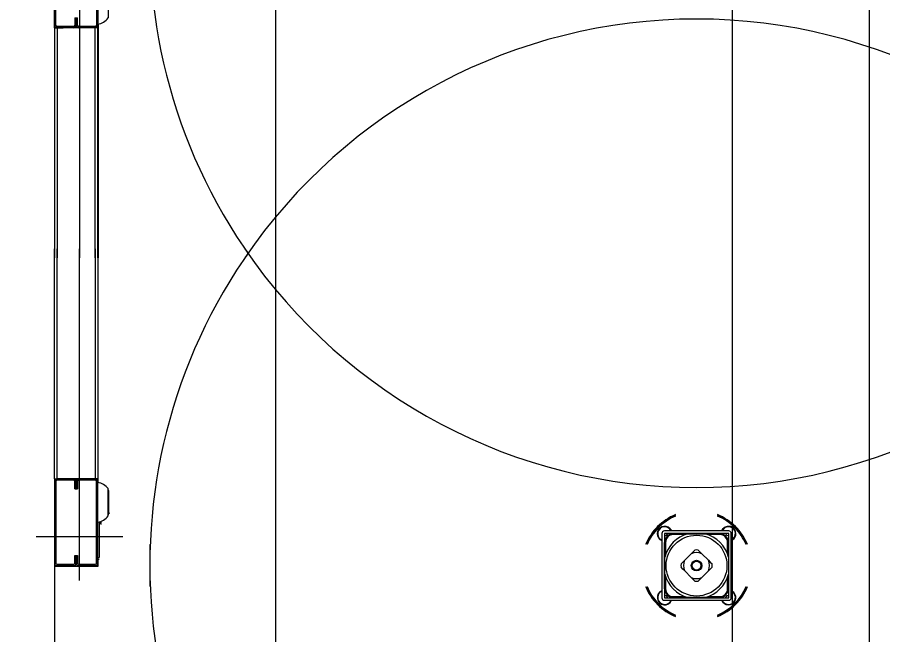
# Model space of a CAD drawing. Extents: x -264222 to -263592, y -1242345 to -1242048.
# Drawn here: x -263795.826 to -263794.878, y -1242185.8 to -1242185.124 of the extents above; entities that cross this region are included whole.
import ezdxf

# ---------------------------------------------------------------- set-up
doc = ezdxf.new("R2010")
doc.units = 0
doc.layers.add('HESCON_OSI_STAVBY_KFA', color=7, linetype='Continuous')
doc.layers.add('KFA_2D_SITUACIA_DSP', color=7, linetype='Continuous')

msp = doc.modelspace()

# ---------------------------------------------------------------- linework, layer by layer
at = {"layer": 'HESCON_OSI_STAVBY_KFA'}
msp.add_line((-263795.54279, -1242083.23724), (-263795.54279, -1242246.70724), dxfattribs=at)
at = {"layer": 'KFA_2D_SITUACIA_DSP'}
for p, q in [((-263795.04279, -1242101.76909), (-263795.04281, -1242226.99542)), ((-263795.75735, -1242185.02411), (-263795.75735, -1242185.38726)), ((-263795.7849, -1242185.13241), (-263795.7849, -1242185.04311)), ((-263795.78348, -1242185.13241), (-263795.78348, -1242185.04311)), ((-263795.73883, -1242185.04311), (-263795.73883, -1242185.13241)), ((-263795.7374, -1242185.04311), (-263795.7374, -1242185.13241)), ((-263795.726, -1242185.0947), (-263795.726, -1242185.12453)), ((-263795.76258, -1242185.12434), (-263795.75973, -1242185.12434)), ((-263795.76258, -1242185.12434), (-263795.76258, -1242185.13241)), ((-263795.76115, -1242185.12434), (-263795.76115, -1242185.13241)), ((-263795.76115, -1242185.13241), (-263795.76115, -1242185.12434)), ((-263795.75973, -1242185.13241), (-263795.75973, -1242185.12434)), ((-263795.78348, -1242185.13241), (-263795.7849, -1242185.13241)), ((-263795.7849, -1242185.13526), (-263795.7849, -1242185.13241)), ((-263795.7849, -1242185.13526), (-263795.7849, -1242185.38726)), ((-263795.7849, -1242185.13526), (-263795.78205, -1242185.13526)), ((-263795.78205, -1242185.13526), (-263795.78205, -1242185.13384)), ((-263795.764, -1242185.13384), (-263795.78205, -1242185.13384)), ((-263795.78205, -1242185.13526), (-263795.78205, -1242185.38726)), ((-263795.78205, -1242185.13526), (-263795.7754, -1242185.13526)), ((-263795.764, -1242185.13526), (-263795.78205, -1242185.13526)), ((-263795.74025, -1242185.13526), (-263795.7697, -1242185.13526)), ((-263795.764, -1242185.13384), (-263795.764, -1242185.13526)), ((-263795.76115, -1242185.13241), (-263795.76258, -1242185.13241)), ((-263795.75973, -1242185.13241), (-263795.76115, -1242185.13241)), ((-263795.7583, -1242185.13526), (-263795.7583, -1242185.13384)), ((-263795.74025, -1242185.13384), (-263795.7583, -1242185.13384)), ((-263795.74025, -1242185.13526), (-263795.7583, -1242185.13526)), ((-263795.74025, -1242185.13384), (-263795.74025, -1242185.13526)), ((-263795.74025, -1242185.38726), (-263795.74025, -1242185.13526)), ((-263795.7374, -1242185.13526), (-263795.74025, -1242185.13526)), ((-263795.7374, -1242185.13241), (-263795.73883, -1242185.13241)), ((-263795.7374, -1242185.38726), (-263795.7374, -1242185.13526)), ((-263795.73693, -1242185.13137), (-263795.73693, -1242185.38726)), ((-263795.7849, -1242185.62926), (-263795.7849, -1242185.37726)), ((-263795.78205, -1242185.62926), (-263795.78205, -1242185.37726)), ((-263795.75735, -1242185.74041), (-263795.75735, -1242185.37726)), ((-263795.74025, -1242185.37726), (-263795.74025, -1242185.62926)), ((-263795.7374, -1242185.37726), (-263795.7374, -1242185.62926)), ((-263795.73693, -1242185.63316), (-263795.73693, -1242185.37726)), ((-263795.7849, -1242185.62926), (-263795.78205, -1242185.62926)), ((-263795.7849, -1242185.62926), (-263795.7849, -1242185.63211)), ((-263795.78348, -1242185.63211), (-263795.7849, -1242185.63211)), ((-263795.7849, -1242185.63211), (-263795.7849, -1242185.72141)), ((-263795.78348, -1242185.63211), (-263795.78348, -1242185.72141)), ((-263795.78205, -1242185.62926), (-263795.7754, -1242185.62926)), ((-263795.78205, -1242185.62926), (-263795.78205, -1242185.63069)), ((-263795.764, -1242185.62926), (-263795.78205, -1242185.62926)), ((-263795.764, -1242185.63069), (-263795.78205, -1242185.63069)), ((-263795.74025, -1242185.62926), (-263795.7697, -1242185.62926)), ((-263795.764, -1242185.63069), (-263795.764, -1242185.62926)), ((-263795.76115, -1242185.63211), (-263795.76258, -1242185.63211)), ((-263795.76258, -1242185.64019), (-263795.76258, -1242185.63211)), ((-263795.76115, -1242185.64019), (-263795.76115, -1242185.63211)), ((-263795.75973, -1242185.63211), (-263795.76115, -1242185.63211)), ((-263795.76115, -1242185.63211), (-263795.76115, -1242185.64019)), ((-263795.75973, -1242185.63211), (-263795.75973, -1242185.64019)), ((-263795.7583, -1242185.62926), (-263795.7583, -1242185.63069)), ((-263795.74025, -1242185.62926), (-263795.7583, -1242185.62926)), ((-263795.74025, -1242185.63069), (-263795.7583, -1242185.63069)), ((-263795.7374, -1242185.62926), (-263795.74025, -1242185.62926)), ((-263795.74025, -1242185.63069), (-263795.74025, -1242185.62926)), ((-263795.7374, -1242185.63211), (-263795.73883, -1242185.63211)), ((-263795.73883, -1242185.72141), (-263795.73883, -1242185.63211)), ((-263795.7374, -1242185.72141), (-263795.7374, -1242185.63211)), ((-263795.76258, -1242185.64019), (-263795.75973, -1242185.64019)), ((-263795.726, -1242185.66983), (-263795.726, -1242185.64)), ((-263795.72582, -1242185.64149), (-263795.726, -1242185.64115)), ((-263795.72569, -1242185.64213), (-263795.72582, -1242185.64149)), ((-263795.72569, -1242185.64213), (-263795.72569, -1242185.6431)), ((-263795.72569, -1242185.6431), (-263795.72569, -1242185.6677)), ((-263795.726, -1242185.66868), (-263795.72582, -1242185.66834)), ((-263795.72582, -1242185.66834), (-263795.72569, -1242185.6677)), ((-263795.72534, -1242185.66708), (-263795.72569, -1242185.66718)), ((-263795.72456, -1242185.66679), (-263795.72534, -1242185.66708)), ((-263795.73598, -1242185.67644), (-263795.73598, -1242185.71524)), ((-263795.73588, -1242185.67641), (-263795.73588, -1242185.67938)), ((-263795.73493, -1242185.67739), (-263795.73448, -1242185.67738)), ((-263795.73493, -1242185.67809), (-263795.73493, -1242185.67739)), ((-263795.73448, -1242185.67808), (-263795.73493, -1242185.67809)), ((-263795.73448, -1242185.67738), (-263795.73408, -1242185.67737)), ((-263795.73408, -1242185.67808), (-263795.73448, -1242185.67808)), ((-263795.73408, -1242185.67581), (-263795.73408, -1242185.67737)), ((-263795.73408, -1242185.67808), (-263795.73408, -1242185.67737)), ((-263795.73408, -1242185.67808), (-263795.73408, -1242185.6793)), ((-263795.1199, -1242185.68911), (-263795.1199, -1242185.75941)), ((-263795.04675, -1242185.68626), (-263795.11705, -1242185.68626)), ((-263795.04675, -1242185.68911), (-263795.11705, -1242185.68911)), ((-263795.11705, -1242185.68911), (-263795.11705, -1242185.75941)), ((-263795.11427, -1242185.68911), (-263795.11409, -1242185.68944)), ((-263795.11112, -1242185.68362), (-263795.11006, -1242185.68493)), ((-263795.11006, -1242185.68493), (-263795.10936, -1242185.68626)), ((-263795.10924, -1242185.68955), (-263795.10924, -1242185.68911)), ((-263795.10876, -1242185.68911), (-263795.10876, -1242185.68946)), ((-263795.05505, -1242185.68946), (-263795.05504, -1242185.68911)), ((-263795.05457, -1242185.68911), (-263795.05457, -1242185.68955)), ((-263795.04908, -1242185.69108), (-263795.04942, -1242185.68911)), ((-263795.04675, -1242185.75941), (-263795.04675, -1242185.68911)), ((-263795.0439, -1242185.75941), (-263795.0439, -1242185.68911)), ((-263795.70985, -1242185.69291), (-263795.80485, -1242185.69291)), ((-263795.1209, -1242185.69575), (-263795.1199, -1242185.69628)), ((-263795.11556, -1242185.69176), (-263795.11705, -1242185.6917)), ((-263795.11705, -1242185.69693), (-263795.11662, -1242185.69693)), ((-263795.1167, -1242185.69741), (-263795.11705, -1242185.6974)), ((-263795.11409, -1242185.68944), (-263795.11556, -1242185.69176)), ((-263795.10731, -1242185.6903), (-263795.10731, -1242185.68935)), ((-263795.10731, -1242185.68935), (-263795.09144, -1242185.68935)), ((-263795.09428, -1242185.6903), (-263795.10731, -1242185.6903)), ((-263795.09127, -1242185.68935), (-263795.08557, -1242185.68935)), ((-263795.08557, -1242185.68935), (-263795.08035, -1242185.68935)), ((-263795.08035, -1242185.68935), (-263795.07505, -1242185.68935)), ((-263795.07505, -1242185.68935), (-263795.07253, -1242185.68935)), ((-263795.07237, -1242185.68935), (-263795.05649, -1242185.68935)), ((-263795.05649, -1242185.6903), (-263795.06953, -1242185.6903)), ((-263795.05649, -1242185.6903), (-263795.05649, -1242185.68935)), ((-263795.04675, -1242185.69195), (-263795.04908, -1242185.69108)), ((-263795.04719, -1242185.69693), (-263795.04706, -1242185.69693)), ((-263795.04675, -1242185.6974), (-263795.0471, -1242185.69741)), ((-263795.04706, -1242185.69693), (-263795.04675, -1242185.69693)), ((-263795.6804, -1242185.70132), (-263795.6804, -1242185.7472)), ((-263795.11586, -1242185.69885), (-263795.11682, -1242185.69885)), ((-263795.11682, -1242185.71473), (-263795.11682, -1242185.69885)), ((-263795.11586, -1242185.69885), (-263795.11586, -1242185.71189)), ((-263795.08566, -1242185.70921), (-263795.08371, -1242185.70726)), ((-263795.0801, -1242185.70726), (-263795.07817, -1242185.70919)), ((-263795.04794, -1242185.71189), (-263795.04794, -1242185.69885)), ((-263795.04794, -1242185.69885), (-263795.04699, -1242185.69885)), ((-263795.04699, -1242185.69885), (-263795.04699, -1242185.71473)), ((-263795.76258, -1242185.71334), (-263795.76115, -1242185.71334)), ((-263795.76258, -1242185.72141), (-263795.76258, -1242185.71334)), ((-263795.76115, -1242185.71334), (-263795.75973, -1242185.71334)), ((-263795.76115, -1242185.72141), (-263795.76115, -1242185.71334)), ((-263795.76115, -1242185.71334), (-263795.76115, -1242185.72141)), ((-263795.75973, -1242185.71334), (-263795.75973, -1242185.72141)), ((-263795.7374, -1242185.71524), (-263795.73598, -1242185.71524)), ((-263795.7374, -1242185.71714), (-263795.73598, -1242185.71714)), ((-263795.73693, -1242185.72474), (-263795.73693, -1242185.71714)), ((-263795.11682, -1242185.71741), (-263795.11682, -1242185.71489)), ((-263795.11682, -1242185.72271), (-263795.11682, -1242185.71741)), ((-263795.09492, -1242185.71848), (-263795.08769, -1242185.71124)), ((-263795.08769, -1242185.71124), (-263795.08566, -1242185.70921)), ((-263795.07817, -1242185.70919), (-263795.07612, -1242185.71124)), ((-263795.07612, -1242185.71124), (-263795.06888, -1242185.71848)), ((-263795.04699, -1242185.71489), (-263795.04699, -1242185.71741)), ((-263795.04699, -1242185.71741), (-263795.04699, -1242185.72259)), ((-263795.7849, -1242185.72141), (-263795.78348, -1242185.72141)), ((-263795.7849, -1242185.72141), (-263795.7849, -1242185.72474)), ((-263795.7849, -1242185.72474), (-263795.7849, -1242186.23889)), ((-263795.7849, -1242185.72474), (-263795.73693, -1242185.72474)), ((-263795.78205, -1242185.72284), (-263795.78205, -1242185.72426)), ((-263795.78205, -1242185.72284), (-263795.764, -1242185.72284)), ((-263795.78205, -1242185.72426), (-263795.764, -1242185.72426)), ((-263795.764, -1242185.72426), (-263795.764, -1242185.72284)), ((-263795.76258, -1242185.72141), (-263795.76115, -1242185.72141)), ((-263795.76115, -1242185.72141), (-263795.75973, -1242185.72141)), ((-263795.7583, -1242185.72284), (-263795.7583, -1242185.72426)), ((-263795.7583, -1242185.72284), (-263795.74025, -1242185.72284)), ((-263795.7583, -1242185.72426), (-263795.74025, -1242185.72426)), ((-263795.74025, -1242185.72426), (-263795.74025, -1242185.72284)), ((-263795.73883, -1242185.72141), (-263795.7374, -1242185.72141)), ((-263795.11682, -1242185.72793), (-263795.11682, -1242185.72271)), ((-263795.09891, -1242185.72246), (-263795.09698, -1242185.72053)), ((-263795.09696, -1242185.72802), (-263795.09891, -1242185.72607)), ((-263795.09698, -1242185.72053), (-263795.09492, -1242185.71848)), ((-263795.06888, -1242185.71848), (-263795.06685, -1242185.72051)), ((-263795.06685, -1242185.72051), (-263795.0649, -1242185.72246)), ((-263795.0649, -1242185.72607), (-263795.06683, -1242185.72799)), ((-263795.04699, -1242185.72259), (-263795.04699, -1242185.72793)), ((-263795.11682, -1242185.73363), (-263795.11682, -1242185.72793)), ((-263795.11682, -1242185.74967), (-263795.11682, -1242185.7338)), ((-263795.09492, -1242185.73005), (-263795.09696, -1242185.72802)), ((-263795.08769, -1242185.73728), (-263795.09492, -1242185.73005)), ((-263795.06888, -1242185.73005), (-263795.07612, -1242185.73728)), ((-263795.06683, -1242185.72799), (-263795.06888, -1242185.73005)), ((-263795.04699, -1242185.72793), (-263795.04699, -1242185.73363)), ((-263795.04699, -1242185.7338), (-263795.04699, -1242185.74967)), ((-263795.11586, -1242185.73664), (-263795.11586, -1242185.74967)), ((-263795.08563, -1242185.73934), (-263795.08769, -1242185.73728)), ((-263795.08371, -1242185.74127), (-263795.08563, -1242185.73934)), ((-263795.07815, -1242185.73932), (-263795.0801, -1242185.74127)), ((-263795.07612, -1242185.73728), (-263795.07815, -1242185.73932)), ((-263795.04794, -1242185.74967), (-263795.04794, -1242185.73664)), ((-263795.11705, -1242185.75112), (-263795.1167, -1242185.75112)), ((-263795.11662, -1242185.7516), (-263795.11705, -1242185.7516)), ((-263795.11682, -1242185.74967), (-263795.11586, -1242185.74967)), ((-263795.04699, -1242185.74967), (-263795.04794, -1242185.74967)), ((-263795.04675, -1242185.7516), (-263795.04719, -1242185.7516)), ((-263795.0471, -1242185.75112), (-263795.04675, -1242185.75112)), ((-263795.0439, -1242185.75172), (-263795.04257, -1242185.75242)), ((-263795.04257, -1242185.75242), (-263795.04126, -1242185.75348)), ((-263795.11705, -1242185.75683), (-263795.1157, -1242185.75669)), ((-263795.11705, -1242185.75941), (-263795.04675, -1242185.75941)), ((-263795.11705, -1242185.76226), (-263795.04675, -1242185.76226)), ((-263795.1157, -1242185.75669), (-263795.1141, -1242185.75892)), ((-263795.1141, -1242185.75892), (-263795.11433, -1242185.75941)), ((-263795.10924, -1242185.75941), (-263795.10924, -1242185.75898)), ((-263795.10876, -1242185.75906), (-263795.10876, -1242185.75941)), ((-263795.10731, -1242185.75822), (-263795.09428, -1242185.75822)), ((-263795.10731, -1242185.75917), (-263795.10731, -1242185.75822)), ((-263795.09144, -1242185.75917), (-263795.10731, -1242185.75917)), ((-263795.08557, -1242185.75917), (-263795.09127, -1242185.75917)), ((-263795.08023, -1242185.75917), (-263795.08557, -1242185.75917)), ((-263795.07505, -1242185.75917), (-263795.08023, -1242185.75917)), ((-263795.07253, -1242185.75917), (-263795.07505, -1242185.75917)), ((-263795.05649, -1242185.75917), (-263795.07237, -1242185.75917)), ((-263795.06953, -1242185.75822), (-263795.05649, -1242185.75822)), ((-263795.05649, -1242185.75917), (-263795.05649, -1242185.75822)), ((-263795.05504, -1242185.75941), (-263795.05505, -1242185.75906)), ((-263795.05457, -1242185.75898), (-263795.05457, -1242185.75903)), ((-263795.05457, -1242185.75903), (-263795.05457, -1242185.75941)), ((-263795.04971, -1242185.75923), (-263795.04838, -1242185.75684)), ((-263795.04961, -1242185.75941), (-263795.04971, -1242185.75923)), ((-263795.04838, -1242185.75684), (-263795.04675, -1242185.75681))]:
    msp.add_line(p, q, dxfattribs=at)
msp.add_lwpolyline([(-263794.89279, -1242227.38224), (-263808.96779, -1242241.45724), (-263894.96779, -1242241.45724), (-263909.04279, -1242227.38224), (-263909.04279, -1242196.33267), (-263914.14284, -1242196.33267), (-263914.14284, -1242132.43267), (-263909.04279, -1242132.43267), (-263909.04279, -1242101.38223), (-263894.96779, -1242087.30724), (-263808.96779, -1242087.30724), (-263794.89279, -1242101.38223), (-263794.89279, -1242227.38224)], dxfattribs=at)
for radius in [0.0333, 0.0058, 0.00485]:
    msp.add_circle((-263795.0819, -1242185.72426), radius, dxfattribs=at)
for centre, radius, start, end in [((-263795.0819, -1242185.04027), 0.5985, 324.56502, 215.43498), ((-263795.74095, -1242185.1128), 0.019, 280.75587, 321.87121), ((-263795.0819, -1242185.72427), 0.5985, 34.26896, 145.73104), ((-263795.78205, -1242185.13241), 0.00285, 180, 270), ((-263795.78205, -1242185.13241), 0.00143, 180, 270), ((-263795.764, -1242185.13241), 0.00143, 270, 0), ((-263795.764, -1242185.13241), 0.00285, 270, 0), ((-263795.7583, -1242185.13241), 0.00285, 180, 270), ((-263795.7583, -1242185.13241), 0.00143, 180, 270), ((-263795.74025, -1242185.13241), 0.00142, 270, 0), ((-263795.74025, -1242185.13241), 0.00285, 270, 0), ((-263795.0819, -1242185.72426), 0.5985, 144.56502, 35.43498), ((-263795.0819, -1242185.04026), 0.5985, 214.26896, 325.73104), ((-263795.78205, -1242185.63211), 0.00285, 90, 180), ((-263795.78205, -1242185.63211), 0.00143, 90, 180), ((-263795.764, -1242185.63211), 0.00285, 0, 90), ((-263795.764, -1242185.63211), 0.00143, 0, 90), ((-263795.7583, -1242185.63211), 0.00285, 90, 180), ((-263795.7583, -1242185.63211), 0.00143, 90, 180), ((-263795.74025, -1242185.63211), 0.00285, 0, 90), ((-263795.74025, -1242185.63211), 0.00142, 0, 90), ((-263795.74095, -1242185.65173), 0.019, 38.12879, 79.24413), ((-263795.74095, -1242185.6581), 0.019, 280.75587, 321.87121), ((-263795.0819, -1242185.72426), 0.06033, 112.3532, 157.64681), ((-263795.0819, -1242185.72426), 0.05938, 112.73068, 157.26933), ((-263795.0819, -1242185.72426), 0.0589, 112.9244, 157.07559), ((-263795.0819, -1242185.72426), 0.06033, 22.35319, 67.6468), ((-263795.0819, -1242185.72426), 0.05938, 44.99999, 67.26932), ((-263795.0819, -1242185.72426), 0.0589, 44.99999, 67.0756), ((-263795.73588, -1242185.67928), 0.000095, 180, 270), ((-263795.11683, -1242185.68933), 0.00807, 44.99999, 247.66306), ((-263795.11683, -1242185.68933), 0.0076, 23.81631, 237.68075), ((-263795.11705, -1242185.68911), 0.00285, 90, 180), ((-263795.04697, -1242185.68933), 0.00807, 44.99999, 157.66306), ((-263795.04697, -1242185.68933), 0.0076, 293.81633, 156.18369), ((-263795.04675, -1242185.68911), 0.00285, 0, 90), ((-263795.04697, -1242185.68933), 0.00807, 292.33694, 44.99999), ((-263795.0819, -1242185.72426), 0.0589, 22.92441, 44.99999), ((-263795.0819, -1242185.72426), 0.05938, 22.73067, 44.99999), ((-263795.10731, -1242185.69885), 0.0095, 90, 180), ((-263795.0819, -1242185.72426), 0.03615, 105.02021, 164.97977), ((-263795.10731, -1242185.69885), 0.00855, 90, 180), ((-263795.0819, -1242185.72426), 0.03615, 15.02023, 74.97979), ((-263795.05649, -1242185.69885), 0.0095, 0, 90), ((-263795.05649, -1242185.69885), 0.00855, 0, 90), ((-263795.0819, -1242185.72426), 0.0171, 83.94245, 96.05755), ((-263795.0819, -1242185.72426), 0.01425, 66.03947, 113.96053), ((-263795.78205, -1242185.72141), 0.00285, 180, 270), ((-263795.78205, -1242185.72141), 0.00143, 180, 270), ((-263795.764, -1242185.72141), 0.00285, 270, 0), ((-263795.764, -1242185.72141), 0.00143, 270, 0), ((-263795.7583, -1242185.72141), 0.00285, 180, 270), ((-263795.7583, -1242185.72141), 0.00143, 180, 270), ((-263795.74025, -1242185.72141), 0.00142, 270, 0), ((-263795.74025, -1242185.72141), 0.00285, 270, 0), ((-263795.0819, -1242185.72426), 0.0171, 173.94245, 186.05755), ((-263795.0819, -1242185.72426), 0.01425, 156.03949, 203.96051), ((-263795.0819, -1242185.72426), 0.01425, 336.03949, 23.96051), ((-263795.0819, -1242185.72426), 0.0171, 353.94245, 6.05755), ((-263795.0819, -1242185.72426), 0.03615, 195.02023, 254.97979), ((-263795.0819, -1242185.72426), 0.03615, 285.02021, 344.97977), ((-263795.0819, -1242185.72426), 0.01425, 246.03947, 293.96053), ((-263795.0819, -1242185.72426), 0.0171, 263.94245, 276.05755), ((-263795.0819, -1242185.72426), 0.06033, 202.35319, 247.6468), ((-263795.0819, -1242185.72426), 0.05938, 202.73067, 247.26932), ((-263795.0819, -1242185.72426), 0.0589, 202.92441, 247.0756), ((-263795.11683, -1242185.75919), 0.00807, 112.33694, 337.66306), ((-263795.11683, -1242185.75919), 0.0076, 113.81633, 305.64554), ((-263795.10731, -1242185.74967), 0.0095, 180, 270), ((-263795.10731, -1242185.74967), 0.00855, 180, 270), ((-263795.0819, -1242185.72426), 0.06033, 292.3532, 337.64681), ((-263795.0819, -1242185.72426), 0.0589, 292.9244, 337.07559), ((-263795.0819, -1242185.72426), 0.05938, 292.73068, 337.26933), ((-263795.05649, -1242185.74967), 0.00855, 270, 0), ((-263795.05649, -1242185.74967), 0.0095, 270, 0), ((-263795.04697, -1242185.75919), 0.00807, 202.33694, 44.99999), ((-263795.04697, -1242185.75919), 0.0076, 240.85024, 66.18367), ((-263795.11705, -1242185.75941), 0.00285, 180, 270), ((-263795.11683, -1242185.75919), 0.0076, 305.64554, 336.18369), ((-263795.04697, -1242185.75919), 0.0076, 203.81631, 240.85024), ((-263795.04675, -1242185.75941), 0.00285, 270, 0)]:
    msp.add_arc(centre, radius, start, end, dxfattribs=at)

doc.saveas('drawing.dxf')
